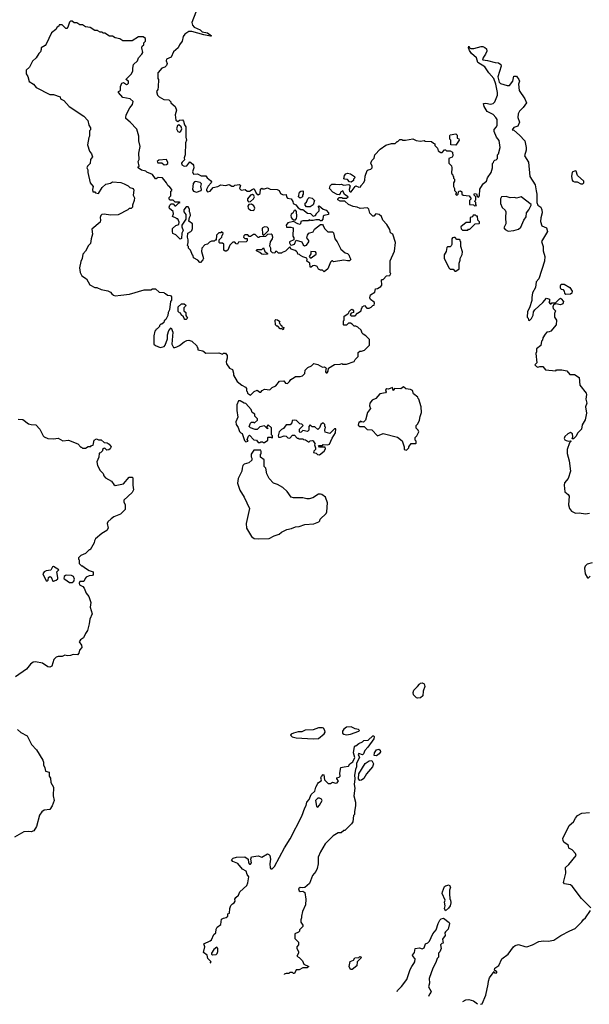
# Model space of a CAD drawing. Extents: x 1933546 to 2138868, y 524910 to 667279.
# Tile 403 of 466: x 2108181 to 2114285, y 544768 to 555325. Entities that reach past the tile are written whole.
import ezdxf

# ---------------------------------------------------------------- set-up
doc = ezdxf.new("R2010")
doc.units = 0

msp = doc.modelspace()

# ---------------------------------------------------------------- linework, layer by layer
at = {"layer": '0CON10XD'}
for points in [[(2110068, 555405), (2110026, 555295), (2110032, 555265), (2110051, 555245), (2110115, 555215), (2110135, 555194), (2110195, 555183), (2110237, 555153), (2110225, 555149), (2110155, 555163), (2110025, 555199), (2109993, 555197), (2109950, 555170), (2109933, 555145), (2109922, 555095), (2109893, 555055), (2109878, 555022), (2109828, 554982), (2109806, 554924), (2109755, 554900), (2109752, 554885), (2109761, 554855), (2109756, 554834), (2109735, 554817), (2109704, 554806), (2109665, 554760), (2109660, 554755), (2109660, 554695), (2109668, 554685), (2109666, 554604), (2109662, 554578), (2109648, 554555), (2109658, 554515), (2109675, 554498), (2109725, 554468), (2109780, 554465), (2109800, 554445), (2109800, 554435), (2109846, 554396), (2109861, 554355), (2109846, 554305), (2109855, 554248), (2109875, 554233), (2109895, 554248), (2109925, 554250), (2109937, 554237), (2109948, 554198), (2109962, 554175), (2109963, 554065), (2109970, 554035), (2109957, 554003), (2109953, 553875), (2109942, 553845), (2109947, 553823), (2109922, 553798), (2109916, 553785), (2109920, 553770), (2109944, 553755), (2109971, 553759), (2110005, 553800), (2110036, 553776), (2110042, 553765), (2110047, 553735), (2110033, 553695), (2110045, 553670), (2110085, 553672), (2110125, 553652), (2110175, 553652), (2110190, 553630), (2110225, 553602), (2110236, 553585), (2110233, 553575), (2110201, 553539), (2110182, 553505), (2110182, 553492), (2110195, 553480), (2110222, 553488), (2110255, 553526), (2110305, 553538), (2110335, 553553), (2110385, 553547), (2110425, 553557), (2110455, 553540), (2110475, 553540), (2110485, 553550), (2110535, 553557), (2110546, 553546), (2110538, 553515), (2110555, 553499), (2110596, 553506), (2110618, 553488), (2110644, 553486), (2110674, 553505)], [(2110674, 553505), (2110685, 553512), (2110695, 553510), (2110714, 553464), (2110735, 553448), (2110758, 553462), (2110762, 553508), (2110775, 553520), (2110782, 553512), (2110805, 553512), (2110835, 553522), (2110865, 553508), (2110940, 553505), (2110960, 553495), (2110975, 553462), (2111005, 553448), (2111035, 553450), (2111041, 553425), (2111052, 553412), (2111090, 553405), (2111108, 553375), (2111110, 553355), (2111139, 553339), (2111167, 553307), (2111195, 553290), (2111215, 553290), (2111265, 553250), (2111298, 553248), (2111325, 553220), (2111350, 553225), (2111360, 553235), (2111360, 553245), (2111390, 553275), (2111390, 553305), (2111380, 553315), (2111392, 553328), (2111433, 553293), (2111465, 553282), (2111490, 553255), (2111490, 553235), (2111443, 553227), (2111432, 553218), (2111430, 553185), (2111415, 553170), (2111405, 553170), (2111395, 553180), (2111355, 553180), (2111325, 553172), (2111302, 553172), (2111285, 553180), (2111275, 553170), (2111215, 553170), (2111195, 553160), (2111192, 553135), (2111185, 553130), (2111160, 553135), (2111115, 553160), (2111054, 553146), (2111038, 553122), (2111040, 553100), (2111085, 553102), (2111110, 553095), (2111107, 553005), (2111120, 552985), (2111120, 552965), (2111072, 552945), (2111071, 552931), (2111082, 552912), (2111095, 552908), (2111125, 552918), (2111145, 552960), (2111205, 552942), (2111220, 552910), (2111235, 552900), (2111255, 552909), (2111280, 552945), (2111278, 552958), (2111258, 552985), (2111264, 553016), (2111280, 553035), (2111325, 553050), (2111342, 553078), (2111405, 553130), (2111425, 553130), (2111435, 553120), (2111448, 553085), (2111485, 553050), (2111535, 553050), (2111545, 553040), (2111558, 552975), (2111582, 552945), (2111622, 552865), (2111670, 552825), (2111695, 552818), (2111710, 552805), (2111718, 552775), (2111730, 552755), (2111715, 552740), (2111695, 552738), (2111655, 552748), (2111545, 552730), (2111535, 552740), (2111525, 552740), (2111513, 552727), (2111482, 552655), (2111445, 552620), (2111425, 552640), (2111405, 552640), (2111385, 552650), (2111368, 552678), (2111345, 552690), (2111323, 552687), (2111305, 552670), (2111295, 552670), (2111290, 552715), (2111258, 552735), (2111263, 552755), (2111259, 552769), (2111215, 552782), (2111190, 552795), (2111178, 552808), (2111162, 552812), (2111158, 552828), (2111148, 552838), (2111132, 552852), (2111090, 552865), (2111075, 552890), (2111028, 552842), (2110995, 552830), (2110985, 552820), (2110955, 552820), (2110935, 552840), (2110922, 552838), (2110917, 552823), (2110892, 552825), (2110873, 552843), (2110874, 552874), (2110863, 552897), (2110870, 552945), (2110889, 552975), (2110893, 552995), (2110887, 553017), (2110876, 553026), (2110838, 553022), (2110815, 553002), (2110755, 552998), (2110745, 552990), (2110735, 552990), (2110705, 553022), (2110685, 553022), (2110655, 553000), (2110642, 553002), (2110625, 553020), (2110595, 553020), (2110582, 553008), (2110580, 552995), (2110595, 552980), (2110618, 552978), (2110620, 552955), (2110608, 552942), (2110525, 552940), (2110515, 552920), (2110502, 552922), (2110485, 552940), (2110465, 552940), (2110445, 552920), (2110432, 552908), (2110410, 552855), (2110395, 552842), (2110382, 552842), (2110370, 552855), (2110368, 552918), (2110355, 552930), (2110325, 552930), (2110320, 552935), (2110320, 552965), (2110348, 552992), (2110350, 553015), (2110358, 553022), (2110360, 553035), (2110345, 553050), (2110335, 553040), (2110315, 553040), (2110290, 553015), (2110288, 552962), (2110275, 552960), (2110265, 552950), (2110235, 552950), (2110215, 552940), (2110195, 552918), (2110165, 552910), (2110133, 552877), (2110128, 552838), (2110150, 552765), (2110145, 552750), (2110118, 552722), (2110112, 552722), (2110090, 552745), (2110042, 552772), (2110040, 552795), (2110032, 552802), (2110010, 552855), (2109990, 552875), (2109990, 552895), (2109980, 552905), (2109988, 552935), (2109987, 552965), (2109978, 552995), (2109983, 553037), (2110016, 553054), (2110027, 553065), (2110032, 553085), (2110032, 553135), (2109992, 553165), (2110000, 553205), (2110010, 553225), (2110008, 553252), (2110000, 553265), (2110000, 553295), (2109985, 553320), (2109965, 553320), (2109940, 553285), (2109940, 553265), (2109960, 553235), (2109960, 553185), (2109918, 553122), (2109918, 553105), (2109932, 553065), (2109918, 553035), (2109915, 552980), (2109902, 552972), (2109855, 553020), (2109824, 553034), (2109818, 553055), (2109820, 553085), (2109855, 553120), (2109885, 553130), (2109890, 553155), (2109875, 553190), (2109865, 553190), (2109858, 553198), (2109820, 553215), (2109830, 553245), (2109827, 553267), (2109785, 553300), (2109782, 553315), (2109790, 553335), (2109805, 553350), (2109825, 553350), (2109845, 553330), (2109855, 553330), (2109882, 553358), (2109900, 553365), (2109895, 553370), (2109848, 553368), (2109825, 553390), (2109795, 553390), (2109782, 553402), (2109782, 553418), (2109800, 553435), (2109800, 553485), (2109810, 553495), (2109810, 553505), (2109789, 553529), (2109767, 553547), (2109756, 553576), (2109710, 553630), (2109666, 553634), (2109645, 553620), (2109635, 553620), (2109606, 553666), (2109545, 553690), (2109532, 553702), (2109485, 553710), (2109450, 553735), (2109452, 553748), (2109460, 553755), (2109450, 553805), (2109460, 553825), (2109457, 553895), (2109471, 553965), (2109459, 554025), (2109458, 554075), (2109435, 554150), (2109366, 554226), (2109320, 554265), (2109318, 554275), (2109323, 554305), (2109361, 554379), (2109389, 554415), (2109397, 554447), (2109365, 554478), (2109285, 554490), (2109240, 554545), (2109240, 554555), (2109260, 554565), (2109261, 554609), (2109277, 554643), (2109295, 554652), (2109325, 554631), (2109337, 554633), (2109347, 554643), (2109346, 554666), (2109320, 554685), (2109380, 554745), (2109392, 554775), (2109392, 554805), (2109402, 554845), (2109442, 554885), (2109453, 554915), (2109490, 554955), (2109500, 554975), (2109490, 555025), (2109495, 555040), (2109510, 555055), (2109512, 555078), (2109530, 555095), (2109530, 555125), (2109505, 555140), (2109455, 555140), (2109385, 555100), (2109285, 555100), (2109255, 555120), (2109205, 555130), (2109175, 555150), (2109145, 555150), (2109095, 555180), (2109075, 555180), (2109065, 555190), (2109045, 555190), (2109020, 555205), (2109015, 555210), (2108985, 555210), (2108935, 555240), (2108885, 555250), (2108855, 555270), (2108825, 555270), (2108795, 555290), (2108765, 555290), (2108745, 555310), (2108725, 555310), (2108715, 555300), (2108698, 555245), (2108685, 555230), (2108675, 555230), (2108635, 555270), (2108605, 555270), (2108600, 555255), (2108584, 555246), (2108569, 555221), (2108522, 555185), (2108466, 555064), (2108453, 555047), (2108410, 555025), (2108412, 555005), (2108405, 554980), (2108387, 554963), (2108356, 554915), (2108318, 554882), (2108288, 554815), (2108252, 554785), (2108252, 554745), (2108270, 554715), (2108283, 554663), (2108328, 554635), (2108358, 554598), (2108504, 554524), (2108545, 554522), (2108615, 554498), (2108620, 554475), (2108655, 554458), (2108713, 554395), (2108869, 554289), (2108912, 554245), (2108923, 554193), (2108940, 554165), (2108940, 554145), (2108930, 554135), (2108930, 554075), (2108922, 554062), (2108908, 553985), (2108928, 553915), (2108950, 553885), (2108960, 553855), (2108940, 553825), (2108937, 553783), (2108908, 553755), (2108902, 553735), (2108912, 553715), (2108913, 553685), (2108938, 553575), (2108968, 553535), (2108960, 553505), (2108965, 553480), (2108985, 553480), (2108995, 553470), (2109025, 553460), (2109064, 553526), (2109105, 553562), (2109155, 553573), (2109175, 553588), (2109265, 553578), (2109300, 553565), (2109343, 553543), (2109360, 553525), (2109396, 553516), (2109406, 553496), (2109398, 553445), (2109410, 553415), (2109408, 553385), (2109390, 553335), (2109390, 553315), (2109375, 553300), (2109355, 553300), (2109340, 553285), (2109235, 553234), (2109155, 553228), (2109085, 553240), (2109063, 553237), (2109050, 553225), (2109042, 553205), (2109048, 553175), (2109042, 553155), (2108955, 553080), (2108962, 553025), (2108947, 552975), (2108940, 552925), (2108917, 552903), (2108888, 552842), (2108859, 552811), (2108852, 552765), (2108837, 552733), (2108822, 552665), (2108828, 552615), (2108847, 552577), (2108898, 552545), (2108934, 552484), (2108985, 552452), (2109008, 552452), (2109055, 552433), (2109127, 552417), (2109153, 552403), (2109167, 552387)], [(2109167, 552387), (2109185, 552370), (2109205, 552363), (2109265, 552370), (2109358, 552382), (2109515, 552428), (2109585, 552430), (2109605, 552440), (2109635, 552440), (2109675, 552402), (2109725, 552400), (2109732, 552392), (2109745, 552390), (2109765, 552370), (2109798, 552368), (2109808, 552355), (2109807, 552317), (2109798, 552302), (2109787, 552215), (2109772, 552185), (2109767, 552153), (2109748, 552112), (2109730, 552095), (2109725, 552080), (2109705, 552060), (2109695, 552060), (2109680, 552045), (2109680, 552035), (2109655, 552010), (2109640, 552005), (2109640, 551995), (2109630, 551985), (2109620, 551935), (2109620, 551845), (2109635, 551830), (2109685, 551810), (2109730, 551820), (2109740, 551835), (2109764, 551905), (2109764, 551946), (2109778, 551992), (2109805, 552020), (2109824, 551974), (2109813, 551845), (2109831, 551811), (2109845, 551809), (2109864, 551816), (2109895, 551832), (2109945, 551872), (2109973, 551887), (2109995, 551890), (2110025, 551880), (2110078, 551828), (2110082, 551812), (2110090, 551805), (2110090, 551785), (2110144, 551774), (2110175, 551748), (2110315, 551752), (2110355, 551740), (2110365, 551750), (2110385, 551750), (2110406, 551725), (2110406, 551695), (2110393, 551655), (2110396, 551636), (2110428, 551588), (2110460, 551575), (2110472, 551535), (2110472, 551515), (2110510, 551445), (2110560, 551405), (2110600, 551385), (2110612, 551372), (2110610, 551345), (2110618, 551338), (2110622, 551322), (2110655, 551300), (2110695, 551340), (2110725, 551352), (2110755, 551330), (2110765, 551330), (2110781, 551349), (2110805, 551362), (2110862, 551358), (2110885, 551382), (2110925, 551400), (2110965, 551450), (2111012, 551452), (2111029, 551429), (2111050, 551425), (2111072, 551445), (2111085, 551468), (2111123, 551487), (2111135, 551500), (2111185, 551498), (2111210, 551505), (2111238, 551532), (2111242, 551568), (2111270, 551595), (2111310, 551615), (2111333, 551637), (2111375, 551628), (2111425, 551600), (2111445, 551602), (2111460, 551595), (2111470, 551585), (2111463, 551577), (2111458, 551548), (2111465, 551540), (2111475, 551540), (2111488, 551555), (2111492, 551588), (2111555, 551628), (2111615, 551630), (2111635, 551638), (2111645, 551630), (2111685, 551630), (2111765, 551660), (2111775, 551680), (2111810, 551715), (2111810, 551755), (2111825, 551770), (2111845, 551770), (2111875, 551782), (2111930, 551835), (2111930, 551895), (2111890, 551935), (2111862, 551952), (2111850, 551965), (2111840, 551995), (2111805, 552030), (2111785, 552040), (2111765, 552040), (2111745, 552060), (2111725, 552070), (2111705, 552070), (2111685, 552050), (2111655, 552050), (2111650, 552055), (2111650, 552095), (2111660, 552105), (2111660, 552145), (2111698, 552172), (2111708, 552182), (2111712, 552198), (2111730, 552215), (2111745, 552220), (2111760, 552205), (2111760, 552185), (2111732, 552178), (2111722, 552162), (2111735, 552150), (2111775, 552150), (2111802, 552178), (2111840, 552205), (2111843, 552227), (2111850, 552235), (2111850, 552245), (2111875, 552260), (2111902, 552232), (2111925, 552231), (2111948, 552242), (2111965, 552262), (2111980, 552265), (2111982, 552285), (2111978, 552295), (2111942, 552325), (2111933, 552343), (2111940, 552375), (2111986, 552404), (2111995, 552440), (2112015, 552442), (2112052, 552465), (2112062, 552478), (2112060, 552535), (2112065, 552540), (2112075, 552540), (2112112, 552578), (2112148, 552582), (2112158, 552605), (2112152, 552612), (2112151, 552739), (2112196, 552844), (2112210, 552935), (2112180, 553025), (2112155, 553040), (2112147, 553077), (2112115, 553130), (2112072, 553175), (2112060, 553215), (2112035, 553238), (2111998, 553242), (2111975, 553220), (2111965, 553220), (2111935, 553252), (2111922, 553295), (2111907, 553307), (2111831, 553301), (2111796, 553316), (2111755, 553322), (2111703, 553343), (2111665, 553380), (2111615, 553378), (2111590, 553395), (2111590, 553405), (2111605, 553420), (2111635, 553420), (2111645, 553410), (2111685, 553410), (2111700, 553425), (2111662, 553452), (2111645, 553490), (2111618, 553475), (2111617, 553463), (2111605, 553448), (2111585, 553450), (2111537, 553477), (2111500, 553515), (2111510, 553545), (2111525, 553560), (2111565, 553563), (2111605, 553557), (2111625, 553563), (2111655, 553551), (2111709, 553559), (2111722, 553542), (2111712, 553505), (2111717, 553487), (2111725, 553479), (2111735, 553480), (2111775, 553538), (2111785, 553542), (2111815, 553530), (2111837, 553533), (2111838, 553545), (2111869, 553581), (2111880, 553605), (2111884, 553646), (2111905, 553707), (2111914, 553716), (2111945, 553723), (2111958, 553735), (2111959, 553755), (2111944, 553785), (2111954, 553815), (2111978, 553842), (2111986, 553875), (2112045, 553937), (2112105, 553978), (2112164, 553996), (2112205, 553998), (2112225, 554020), (2112235, 554020), (2112255, 554040), (2112275, 554040), (2112282, 554032), (2112315, 554032), (2112395, 554048), (2112431, 554031), (2112475, 554023), (2112515, 554028), (2112525, 554022), (2112595, 554020), (2112615, 554000), (2112630, 553995), (2112630, 553975), (2112657, 553947), (2112665, 553920), (2112695, 553900), (2112708, 553902), (2112735, 553930), (2112745, 553930), (2112755, 553920), (2112795, 553920), (2112820, 553905), (2112822, 553865), (2112815, 553850), (2112780, 553835), (2112780, 553785), (2112807, 553757), (2112812, 553735), (2112810, 553675), (2112818, 553668), (2112822, 553652), (2112830, 553645), (2112830, 553625), (2112840, 553615), (2112840, 553595), (2112830, 553575), (2112830, 553535), (2112840, 553515), (2112842, 553492), (2112860, 553475), (2112858, 553462), (2112850, 553455), (2112868, 553442), (2112880, 553455), (2112882, 553478), (2112892, 553488), (2112905, 553490), (2112918, 553478), (2112920, 553455), (2112932, 553442), (2112998, 553438), (2113020, 553405), (2113000, 553385), (2113002, 553342), (2113045, 553340), (2113055, 553330), (2113078, 553332), (2113070, 553345), (2113070, 553365), (2113060, 553375), (2113062, 553388), (2113070, 553395), (2113070, 553425), (2113052, 553442), (2113050, 553455), (2113055, 553460), (2113078, 553458), (2113082, 553432), (2113098, 553422), (2113110, 553435), (2113113, 553507), (2113142, 553555), (2113151, 553569), (2113182, 553595), (2113195, 553630), (2113232, 553688), (2113248, 553735), (2113248, 553782), (2113260, 553795), (2113262, 553808), (2113272, 553818), (2113288, 553822), (2113300, 553835), (2113300, 553875), (2113312, 553888), (2113330, 553955), (2113320, 554030), (2113291, 554065), (2113264, 554125), (2113265, 554148), (2113290, 554175), (2113298, 554195), (2113298, 554255), (2113285, 554277), (2113255, 554307), (2113192, 554342), (2113158, 554395), (2113150, 554425), (2113175, 554430), (2113225, 554418), (2113255, 554428), (2113272, 554445), (2113300, 554515), (2113303, 554545), (2113284, 554634), (2113262, 554695), (2113207, 554755), (2113165, 554818), (2113092, 554865), (2113078, 554915), (2113024, 554964), (2113000, 554995), (2112990, 555025), (2112995, 555040), (2113002, 555022), (2113017, 555017), (2113047, 555017), (2113127, 555037), (2113145, 555038), (2113165, 555028), (2113184, 555014), (2113186, 554986), (2113174, 554955), (2113159, 554935), (2113142, 554905), (2113143, 554893), (2113195, 554889), (2113275, 554867), (2113313, 554863), (2113336, 554846), (2113342, 554825), (2113306, 554714), (2113321, 554655), (2113332, 554642), (2113405, 554618), (2113430, 554620), (2113464, 554665), (2113475, 554720), (2113505, 554718), (2113530, 554685), (2113537, 554665), (2113528, 554635), (2113532, 554565), (2113596, 554476), (2113612, 554435), (2113575, 554382), (2113536, 554344), (2113522, 554315), (2113518, 554275), (2113538, 554225), (2113518, 554185), (2113475, 554170), (2113460, 554145), (2113475, 554140), (2113538, 554088), (2113594, 554025), (2113609, 553955), (2113609, 553925), (2113592, 553865), (2113635, 553797), (2113649, 553645), (2113706, 553555), (2113715, 553490), (2113723, 553455), (2113724, 553364), (2113735, 553338), (2113765, 553314), (2113778, 553285), (2113780, 553255), (2113765, 553200), (2113762, 553162), (2113776, 553116), (2113825, 553093), (2113836, 553055), (2113772, 552948), (2113790, 552895), (2113790, 552845), (2113807, 552785), (2113804, 552735), (2113743, 552545), (2113717, 552515), (2113707, 552453), (2113677, 552395), (2113669, 552345), (2113671, 552315), (2113644, 552236), (2113622, 552195), (2113620, 552135), (2113630, 552125), (2113632, 552102), (2113645, 552100), (2113665, 552120), (2113683, 552157), (2113688, 552192), (2113702, 552215), (2113786, 552294), (2113825, 552340), (2113858, 552328), (2113860, 552305), (2113850, 552295), (2113865, 552280), (2113875, 552280), (2113885, 552290), (2113922, 552288), (2113965, 552332), (2113975, 552338), (2113983, 552333)], [(2109895, 554120), (2109909, 554131), (2109917, 554155), (2109912, 554175), (2109885, 554198), (2109871, 554189), (2109862, 554155), (2109875, 554128), (2109895, 554120)], [(2112855, 553980), (2112802, 553982), (2112800, 554035), (2112790, 554045), (2112790, 554085), (2112795, 554090), (2112855, 554100), (2112868, 554088), (2112870, 554055), (2112888, 554048), (2112890, 554035), (2112855, 553980)], [(2109730, 553770), (2109755, 553772), (2109767, 553783), (2109769, 553795), (2109755, 553826), (2109672, 553818), (2109656, 553805), (2109662, 553792), (2109705, 553791), (2109730, 553770)], [(2114195, 553564), (2114215, 553564), (2114226, 553575), (2114225, 553592), (2114159, 553655), (2114145, 553702), (2114135, 553706), (2114101, 553689), (2114096, 553645), (2114100, 553605), (2114109, 553595), (2114125, 553587), (2114155, 553585), (2114195, 553564)], [(2111735, 553583), (2111715, 553588), (2111695, 553610), (2111664, 553614), (2111655, 553620), (2111662, 553655), (2111676, 553674), (2111695, 553680), (2111725, 553674), (2111768, 553645), (2111772, 553628), (2111760, 553615), (2111758, 553602), (2111735, 553583)], [(2110075, 553474), (2110126, 553495), (2110131, 553505), (2110122, 553535), (2110128, 553565), (2110115, 553580), (2110065, 553589), (2110054, 553586), (2110040, 553570), (2110032, 553505), (2110042, 553485), (2110075, 553474)], [(2110633, 553373), (2110655, 553374), (2110686, 553404), (2110697, 553425), (2110690, 553440), (2110675, 553449), (2110655, 553443), (2110624, 553405), (2110624, 553385), (2110633, 553373)], [(2111185, 553410), (2111170, 553425), (2111180, 553475), (2111195, 553488), (2111215, 553490), (2111220, 553485), (2111220, 553455), (2111210, 553445), (2111210, 553425), (2111185, 553410)], [(2111295, 553320), (2111255, 553320), (2111240, 553335), (2111242, 553358), (2111255, 553370), (2111270, 553405), (2111285, 553420), (2111315, 553410), (2111340, 553385), (2111325, 553340), (2111295, 553320)], [(2113415, 553056), (2113475, 553064), (2113525, 553078), (2113551, 553099), (2113583, 553175), (2113607, 553213), (2113613, 553255), (2113637, 553285), (2113663, 553335), (2113663, 553345), (2113555, 553424), (2113505, 553412), (2113485, 553419), (2113436, 553416), (2113395, 553430), (2113345, 553426), (2113334, 553406), (2113334, 553355), (2113352, 553312), (2113385, 553284), (2113392, 553265), (2113387, 553205), (2113392, 553135), (2113369, 553095), (2113384, 553074), (2113415, 553056)], [(2110685, 553280), (2110694, 553286), (2110700, 553305), (2110689, 553329), (2110665, 553348), (2110637, 553343), (2110626, 553325), (2110629, 553305), (2110655, 553284), (2110685, 553280)], [(2111118, 553178), (2111135, 553180), (2111147, 553193), (2111151, 553215), (2111149, 553269), (2111135, 553284), (2111121, 553279), (2111108, 553252), (2111091, 553239), (2111088, 553225), (2111090, 553205), (2111100, 553190), (2111118, 553178)], [(2112928, 553068), (2112985, 553070), (2112992, 553078), (2113005, 553080), (2113062, 553138), (2113105, 553140), (2113110, 553145), (2113108, 553158), (2113090, 553175), (2113088, 553218), (2113075, 553220), (2113065, 553230), (2113042, 553228), (2113035, 553210), (2113010, 553205), (2113008, 553152), (2112965, 553150), (2112910, 553105), (2112912, 553082), (2112928, 553068)], [(2110795, 553010), (2110846, 553064), (2110846, 553086), (2110832, 553102), (2110805, 553103), (2110781, 553089), (2110782, 553025), (2110795, 553010)], [(2112855, 552630), (2112890, 552655), (2112890, 552715), (2112902, 552745), (2112902, 552765), (2112924, 552806), (2112926, 552835), (2112908, 552895), (2112910, 552945), (2112902, 552952), (2112900, 552965), (2112895, 552970), (2112865, 552970), (2112848, 552988), (2112835, 552990), (2112820, 552985), (2112812, 552975), (2112812, 552915), (2112805, 552900), (2112795, 552890), (2112765, 552890), (2112758, 552882), (2112752, 552838), (2112730, 552805), (2112730, 552765), (2112785, 552660), (2112795, 552650), (2112825, 552650), (2112845, 552630), (2112855, 552630)], [(2110795, 552808), (2110775, 552812), (2110755, 552830), (2110720, 552845), (2110720, 552855), (2110725, 552860), (2110775, 552860), (2110795, 552880), (2110808, 552838), (2110830, 552825), (2110837, 552817), (2110835, 552810), (2110795, 552808)], [(2111305, 552772), (2111358, 552812), (2111360, 552825), (2111350, 552835), (2111302, 552838), (2111300, 552815), (2111282, 552785), (2111293, 552773), (2111305, 552772)], [(2114035, 552380), (2114022, 552392), (2114020, 552415), (2114007, 552427), (2113985, 552432), (2113975, 552450), (2113975, 552470), (2113985, 552490), (2114015, 552490), (2114078, 552455), (2114100, 552415), (2114097, 552393), (2114085, 552382), (2114035, 552380)], [(2113983, 552333), (2114007, 552305), (2114003, 552277), (2113975, 552267), (2113925, 552280), (2113902, 552268), (2113893, 552247), (2113899, 552229), (2113922, 552205), (2113912, 552175), (2113912, 552135), (2113932, 552102), (2113930, 552055), (2113873, 551987), (2113855, 551978), (2113830, 551975), (2113812, 551955), (2113788, 551915), (2113785, 551890), (2113773, 551877), (2113767, 551833), (2113720, 551795), (2113720, 551765), (2113712, 551745), (2113722, 551645), (2113700, 551625), (2113720, 551605), (2113735, 551600), (2113755, 551608), (2113787, 551607), (2113815, 551570), (2113925, 551560), (2113935, 551570), (2113992, 551572), (2114045, 551560), (2114075, 551520), (2114125, 551520), (2114175, 551490), (2114182, 551405), (2114252, 551322), (2114256, 551305), (2114249, 551255), (2114257, 551215), (2114246, 551175), (2114254, 551105), (2114241, 551035), (2114208, 550982), (2114200, 550935), (2114163, 550895), (2114142, 550855), (2114115, 550830), (2114102, 550832), (2114109, 550851), (2114104, 550885), (2114085, 550900), (2114054, 550886), (2114024, 550855), (2114016, 550835), (2114022, 550822), (2114037, 550813), (2114065, 550807), (2114085, 550810), (2114090, 550805), (2114073, 550787), (2114047, 550715), (2114047, 550675), (2114069, 550595), (2114084, 550485), (2114057, 550405), (2114021, 550359), (2114016, 550334), (2114024, 550264), (2114058, 550235), (2114068, 550215), (2114062, 550125), (2114073, 550083), (2114094, 550054), (2114137, 550033), (2114175, 550037), (2114245, 550027), (2114286, 550034)], [(2109965, 552110), (2109952, 552112), (2109942, 552122), (2109938, 552138), (2109912, 552162), (2109908, 552178), (2109892, 552182), (2109880, 552195), (2109880, 552245), (2109915, 552280), (2109945, 552280), (2109960, 552265), (2109958, 552252), (2109940, 552235), (2109940, 552205), (2109960, 552185), (2109960, 552155), (2109980, 552125), (2109965, 552110)], [(2111005, 552000), (2110995, 552010), (2110972, 552012), (2110948, 552038), (2110935, 552040), (2110922, 552052), (2110920, 552105), (2110925, 552110), (2110945, 552108), (2110968, 552088), (2110960, 552075), (2110968, 552068), (2110972, 552052), (2110988, 552048), (2110992, 552032), (2111010, 552025), (2111005, 552000)], [(2112325, 550710), (2112350, 550735), (2112350, 550745), (2112375, 550780), (2112425, 550780), (2112430, 550785), (2112430, 550805), (2112420, 550815), (2112420, 550845), (2112437, 550863), (2112458, 550905), (2112450, 550925), (2112430, 550945), (2112430, 550975), (2112448, 550992), (2112465, 551030), (2112471, 551069), (2112488, 551115), (2112482, 551175), (2112460, 551255), (2112450, 551265), (2112448, 551278), (2112400, 551315), (2112389, 551349), (2112369, 551359), (2112318, 551368), (2112295, 551388), (2112265, 551368), (2112198, 551372), (2112185, 551350), (2112175, 551380), (2112135, 551362), (2112115, 551368), (2112102, 551355), (2112108, 551335), (2112100, 551325), (2112040, 551315), (2111998, 551262), (2111960, 551245), (2111932, 551215), (2111930, 551185), (2111940, 551155), (2111908, 551115), (2111888, 551032), (2111865, 551010), (2111843, 551013), (2111835, 551020), (2111825, 551010), (2111815, 551010), (2111808, 550978), (2111825, 550964), (2111872, 550962), (2111905, 550932), (2111955, 550928), (2112015, 550863), (2112075, 550889), (2112230, 550850), (2112279, 550809), (2112300, 550745), (2112300, 550715), (2112325, 550710)], [(2110805, 550790), (2110840, 550815), (2110840, 550845), (2110845, 550850), (2110875, 550850), (2110885, 550840), (2110890, 550845), (2110890, 550865), (2110880, 550875), (2110878, 550948), (2110845, 550980), (2110830, 550965), (2110830, 550950), (2110840, 550945), (2110835, 550940), (2110805, 550970), (2110755, 550960), (2110725, 550932), (2110705, 550932), (2110655, 550950), (2110642, 550965), (2110655, 551000), (2110665, 551010), (2110685, 551010), (2110698, 551002), (2110728, 551032), (2110730, 551045), (2110700, 551075), (2110700, 551095), (2110674, 551114), (2110660, 551145), (2110605, 551210), (2110585, 551212), (2110545, 551238), (2110525, 551240), (2110508, 551195), (2110508, 551135), (2110520, 551065), (2110498, 551015), (2110500, 550985), (2110521, 550951), (2110535, 550910), (2110550, 550895), (2110565, 550890), (2110592, 550812), (2110605, 550800), (2110630, 550805), (2110620, 550825), (2110632, 550858), (2110645, 550870), (2110692, 550822), (2110718, 550818), (2110735, 550790), (2110755, 550790), (2110765, 550800), (2110785, 550800), (2110792, 550792), (2110805, 550790)], [(2108165, 551042), (2108215, 551038), (2108275, 550993), (2108304, 550984), (2108355, 550982), (2108396, 550936), (2108432, 550865), (2108445, 550852), (2108484, 550834), (2108545, 550830), (2108595, 550840), (2108645, 550810), (2108705, 550818), (2108805, 550778), (2108835, 550740), (2108845, 550740), (2108855, 550730), (2108885, 550730), (2108915, 550750), (2108945, 550750), (2108952, 550758), (2108968, 550762), (2108980, 550815), (2109005, 550830), (2109025, 550820), (2109055, 550820), (2109085, 550790), (2109117, 550787), (2109140, 550775), (2109160, 550745), (2109150, 550725), (2109137, 550713), (2109115, 550710), (2109095, 550730), (2109082, 550728), (2109070, 550715), (2109068, 550702), (2109048, 550682), (2109032, 550678), (2109028, 550635), (2109007, 550585), (2109014, 550544), (2109045, 550490), (2109075, 550458), (2109083, 550433), (2109102, 550412), (2109166, 550376), (2109191, 550341), (2109205, 550332), (2109292, 550348), (2109355, 550420), (2109385, 550420), (2109392, 550412), (2109392, 550335), (2109402, 550285), (2109388, 550255), (2109298, 550172), (2109298, 550155), (2109310, 550125), (2109310, 550075), (2109260, 550025), (2109190, 549995), (2109160, 549975), (2109125, 549940), (2109120, 549925), (2109128, 549875), (2109115, 549850), (2109060, 549815), (2108995, 549760), (2108983, 549737), (2108980, 549715), (2108935, 549640), (2108925, 549640), (2108885, 549600), (2108835, 549580), (2108810, 549555), (2108812, 549542), (2108820, 549535), (2108820, 549495), (2108845, 549470), (2108855, 549470), (2108875, 549450), (2108925, 549420), (2108970, 549405), (2108968, 549375), (2108960, 549365), (2108925, 549361), (2108895, 549347), (2108883, 549335), (2108870, 549300), (2108825, 549300), (2108818, 549285), (2108822, 549265), (2108857, 549247), (2108871, 549231), (2108892, 549175), (2108921, 549141), (2108942, 549075), (2108937, 549025), (2108957, 548955), (2108934, 548896), (2108925, 548847), (2108909, 548775), (2108885, 548744), (2108865, 548696), (2108832, 548675), (2108820, 548655), (2108845, 548619), (2108848, 548595), (2108821, 548565), (2108815, 548532), (2108800, 548515), (2108755, 548520), (2108725, 548508), (2108695, 548505), (2108665, 548511), (2108635, 548498), (2108595, 548497), (2108571, 548489), (2108547, 548465), (2108525, 548395), (2108505, 548383), (2108482, 548385), (2108425, 548425), (2108349, 548439), (2108325, 548436), (2108297, 548415), (2108255, 548362), (2108135, 548279)], [(2111395, 550660), (2111445, 550698), (2111460, 550725), (2111455, 550740), (2111395, 550740), (2111382, 550758), (2111425, 550760), (2111435, 550770), (2111485, 550768), (2111502, 550775), (2111531, 550839), (2111566, 550895), (2111568, 550938), (2111555, 550940), (2111505, 550890), (2111453, 550903), (2111450, 550925), (2111458, 550955), (2111450, 550965), (2111450, 550985), (2111438, 550998), (2111425, 551000), (2111410, 550985), (2111395, 550950), (2111375, 550930), (2111345, 550960), (2111315, 550960), (2111295, 550980), (2111280, 550965), (2111278, 550925), (2111265, 550910), (2111215, 550920), (2111198, 550902), (2111185, 550900), (2111180, 550905), (2111180, 550935), (2111220, 550975), (2111205, 550990), (2111182, 550992), (2111147, 551027), (2111125, 551032), (2111102, 551028), (2111097, 551003), (2111078, 550982), (2111035, 550980), (2111008, 550942), (2110985, 550930), (2110963, 550907), (2110950, 550865), (2110955, 550850), (2110975, 550850), (2111015, 550862), (2111035, 550858), (2111055, 550842), (2111075, 550840), (2111105, 550870), (2111125, 550870), (2111155, 550840), (2111165, 550840), (2111175, 550830), (2111215, 550830), (2111223, 550823), (2111245, 550820), (2111275, 550800), (2111285, 550800), (2111295, 550810), (2111315, 550812), (2111325, 550808), (2111348, 550775), (2111342, 550765), (2111350, 550735), (2111350, 550715), (2111332, 550698), (2111330, 550685), (2111358, 550678), (2111373, 550663), (2111395, 550660)], [(2110735, 549758), (2110855, 549762), (2110908, 549792), (2110962, 549808), (2110985, 549830), (2111045, 549858), (2111095, 549868), (2111135, 549888), (2111175, 549892), (2111238, 549912), (2111335, 549920), (2111388, 549942), (2111398, 549952), (2111402, 549968), (2111465, 550030), (2111472, 550048), (2111480, 550145), (2111458, 550205), (2111418, 550235), (2111405, 550238), (2111385, 550238), (2111321, 550199), (2111283, 550187), (2111257, 550187), (2111215, 550200), (2111115, 550199), (2111092, 550205), (2111048, 550268), (2111000, 550310), (2110945, 550340), (2110902, 550355), (2110853, 550405), (2110828, 550455), (2110820, 550515), (2110800, 550535), (2110800, 550605), (2110760, 550635), (2110760, 550665), (2110768, 550672), (2110770, 550695), (2110765, 550710), (2110692, 550708), (2110660, 550665), (2110662, 550638), (2110670, 550625), (2110668, 550602), (2110638, 550572), (2110585, 550560), (2110572, 550545), (2110564, 550516), (2110562, 550485), (2110523, 550405), (2110514, 550355), (2110539, 550279), (2110586, 550206), (2110643, 550083), (2110608, 549925), (2110610, 549875), (2110664, 549784), (2110695, 549762), (2110735, 549758)], [(2114315, 549500), (2114262, 549488), (2114240, 549465), (2114232, 549445), (2114240, 549385), (2114265, 549340), (2114278, 549342), (2114295, 549360)], [(2108545, 549304), (2108572, 549315), (2108589, 549331), (2108591, 549345), (2108578, 549405), (2108601, 549425), (2108545, 549462), (2108531, 549459), (2108516, 549424), (2108465, 549415), (2108445, 549405), (2108429, 549385), (2108465, 549310), (2108475, 549307), (2108485, 549314), (2108491, 549345), (2108505, 549356), (2108517, 549347), (2108535, 549306), (2108545, 549304)], [(2108745, 549289), (2108763, 549305), (2108770, 549325), (2108756, 549356), (2108735, 549364), (2108685, 549368), (2108673, 549367), (2108658, 549355), (2108654, 549335), (2108665, 549325), (2108715, 549291), (2108745, 549289)], [(2112445, 548050), (2112435, 548053), (2112402, 548085), (2112397, 548113), (2112405, 548135), (2112445, 548175), (2112465, 548202), (2112475, 548212), (2112495, 548216), (2112516, 548205), (2112522, 548175), (2112506, 548125), (2112502, 548075), (2112475, 548054), (2112445, 548050)], [(2108156, 547715), (2108195, 547681), (2108260, 547645), (2108308, 547555), (2108361, 547495), (2108429, 547385), (2108436, 547365), (2108436, 547335), (2108451, 547305), (2108458, 547268), (2108496, 547256), (2108498, 547215), (2108512, 547192), (2108516, 547145), (2108544, 547095), (2108540, 547005), (2108550, 546955), (2108530, 546895), (2108505, 546858), (2108445, 546850), (2108418, 546832), (2108393, 546795), (2108361, 546675), (2108333, 546627), (2108305, 546616), (2108275, 546621), (2108225, 546618), (2108125, 546562)], [(2111325, 547615), (2111385, 547619), (2111445, 547667), (2111454, 547685), (2111450, 547705), (2111438, 547728), (2111425, 547734), (2111385, 547732), (2111325, 547710), (2111241, 547709), (2111205, 547690), (2111165, 547690), (2111115, 547675), (2111091, 547665), (2111083, 547655), (2111100, 547635), (2111144, 547624), (2111325, 547615)], [(2111685, 547657), (2111725, 547664), (2111814, 547695), (2111821, 547705), (2111812, 547715), (2111775, 547720), (2111735, 547743), (2111685, 547741), (2111653, 547717), (2111640, 547695), (2111639, 547675), (2111653, 547663), (2111685, 547657)], [(2110224, 545208), (2110232, 545225), (2110199, 545259), (2110190, 545295), (2110152, 545322), (2110164, 545385), (2110154, 545416), (2110223, 545447), (2110235, 545460), (2110261, 545515), (2110282, 545535), (2110287, 545575), (2110296, 545594), (2110338, 545625), (2110345, 545680), (2110365, 545692), (2110395, 545700), (2110410, 545715), (2110412, 545738), (2110430, 545745), (2110432, 545795), (2110443, 545827), (2110460, 545845), (2110480, 545855), (2110490, 545875), (2110488, 545895), (2110498, 545915), (2110525, 545940), (2110542, 545975), (2110615, 546042), (2110625, 546070), (2110637, 546135), (2110619, 546159), (2110608, 546195), (2110568, 546218), (2110518, 546278), (2110465, 546300), (2110452, 546318), (2110470, 546335), (2110505, 546347), (2110595, 546348), (2110630, 546325), (2110634, 546285), (2110645, 546271), (2110655, 546271), (2110664, 546285), (2110658, 546325), (2110665, 546350), (2110735, 546360), (2110775, 546347), (2110835, 546380), (2110850, 546375), (2110862, 546362), (2110868, 546325), (2110860, 546275), (2110865, 546230), (2110872, 546222), (2110885, 546220), (2110912, 546245), (2111019, 546445), (2111079, 546541), (2111204, 546786), (2111236, 546874), (2111252, 546898), (2111258, 546935), (2111283, 546965), (2111305, 547017), (2111343, 547055), (2111354, 547096), (2111375, 547134), (2111385, 547148), (2111413, 547165), (2111417, 547175), (2111408, 547195), (2111415, 547212), (2111435, 547232), (2111439, 547229), (2111447, 547175), (2111487, 547137), (2111513, 547137), (2111535, 547149), (2111565, 547140), (2111585, 547142), (2111596, 547165), (2111578, 547185), (2111579, 547195), (2111605, 547203), (2111614, 547215), (2111613, 547245), (2111623, 547307), (2111657, 547313), (2111705, 547320), (2111718, 547345), (2111751, 547369), (2111771, 547415), (2111759, 547465), (2111768, 547532), (2111775, 547540), (2111785, 547540), (2111814, 547566), (2111855, 547582), (2111870, 547595), (2111915, 547602), (2111965, 547646), (2111976, 547646), (2111980, 547635), (2111976, 547615), (2111913, 547525), (2111881, 547489), (2111865, 547453), (2111853, 547443), (2111815, 547456), (2111807, 547445), (2111822, 547415), (2111792, 547355), (2111791, 547315), (2111778, 547285), (2111768, 547225), (2111771, 547185), (2111766, 547125), (2111771, 547085), (2111763, 547003), (2111780, 546935), (2111780, 546895), (2111768, 546835), (2111770, 546805), (2111758, 546792), (2111750, 546725), (2111738, 546702), (2111665, 546630), (2111655, 546630), (2111625, 546608), (2111595, 546608), (2111542, 546575), (2111455, 546488), (2111405, 546402), (2111379, 546345), (2111379, 546275), (2111369, 546225), (2111355, 546192), (2111320, 546150), (2111286, 546064), (2111238, 546022), (2111215, 546018), (2111185, 546022), (2111169, 546005), (2111175, 545986), (2111185, 545979), (2111215, 545981), (2111238, 545968), (2111247, 545895), (2111244, 545835), (2111213, 545765), (2111200, 545715), (2111202, 545695), (2111194, 545675), (2111195, 545650), (2111217, 545617), (2111217, 545603), (2111180, 545565), (2111178, 545552), (2111168, 545542), (2111130, 545525), (2111130, 545475), (2111170, 545435), (2111170, 545405), (2111150, 545385), (2111152, 545365), (2111170, 545335), (2111170, 545315), (2111150, 545285), (2111175, 545270), (2111210, 545235), (2111227, 545197), (2111280, 545175), (2111262, 545158), (2111215, 545158), (2111175, 545138), (2111143, 545137), (2111125, 545100), (2111115, 545100), (2111105, 545110), (2111075, 545110), (2111065, 545100), (2111035, 545100), (2111015, 545090), (2111014, 545088)], [(2112005, 547434), (2111980, 547435), (2111983, 547465), (2112005, 547496), (2112030, 547505), (2112044, 547494), (2112048, 547475), (2112035, 547454), (2112005, 547434)], [(2111825, 547168), (2111812, 547185), (2111815, 547238), (2111885, 547351), (2111925, 547379), (2111955, 547382), (2111972, 547345), (2111962, 547315), (2111899, 547241), (2111869, 547191), (2111845, 547173), (2111825, 547168)], [(2111375, 546883), (2111395, 546903), (2111422, 546955), (2111415, 546968), (2111395, 546980), (2111375, 546978), (2111352, 546955), (2111363, 546893), (2111375, 546883)], [(2114303, 545803), (2114202, 545902), (2114103, 546035), (2114085, 546048), (2114020, 546060), (2114007, 546075), (2114034, 546176), (2114030, 546235), (2114065, 546266), (2114144, 546365), (2114136, 546385), (2114103, 546423), (2114065, 546442), (2114064, 546465), (2114058, 546475), (2114012, 546505), (2114004, 546525), (2114003, 546545), (2114069, 546685), (2114116, 546725), (2114136, 546765), (2114159, 546791), (2114205, 546816), (2114287, 546823)], [(2112745, 545772), (2112734, 545795), (2112740, 545825), (2112734, 545865), (2112740, 545885), (2112710, 545955), (2112712, 545975), (2112735, 546030), (2112745, 546040), (2112785, 546050), (2112798, 546025), (2112787, 545993), (2112787, 545955), (2112790, 545895), (2112797, 545887), (2112803, 545855), (2112793, 545825), (2112775, 545798), (2112745, 545772)], [(2112228, 544904), (2112231, 544915), (2112272, 544958), (2112330, 545035), (2112365, 545140), (2112382, 545175), (2112406, 545204), (2112417, 545225), (2112418, 545255), (2112393, 545283), (2112392, 545295), (2112412, 545325), (2112420, 545365), (2112465, 545372), (2112495, 545362), (2112516, 545374), (2112530, 545415), (2112555, 545428), (2112572, 545445), (2112608, 545525), (2112644, 545566), (2112667, 545635), (2112685, 545672), (2112698, 545685), (2112722, 545692), (2112782, 545645), (2112787, 545635), (2112772, 545575), (2112743, 545547), (2112738, 545535), (2112742, 545505), (2112713, 545467), (2112720, 545425), (2112705, 545420), (2112690, 545405), (2112698, 545365), (2112685, 545330), (2112670, 545315), (2112668, 545275), (2112655, 545260), (2112640, 545215), (2112608, 545155), (2112568, 545045), (2112572, 544995), (2112562, 544955), (2112590, 544905), (2112587, 544893), (2112573, 544877), (2112561, 544853)], [(2113120, 544768), (2113136, 544775), (2113175, 544867), (2113202, 544985), (2113204, 545015), (2113217, 545053), (2113265, 545120), (2113273, 545103), (2113295, 545105), (2113295, 545116), (2113268, 545135), (2113273, 545155), (2113317, 545185), (2113349, 545255), (2113415, 545304), (2113473, 545385), (2113492, 545398), (2113525, 545411), (2113595, 545387), (2113615, 545385), (2113675, 545405), (2113745, 545441), (2113795, 545448), (2113846, 545446), (2113905, 545455), (2113980, 545505), (2114075, 545557), (2114135, 545580), (2114205, 545651), (2114223, 545677), (2114245, 545695), (2114297, 545775)], [(2110248, 545298), (2110285, 545302), (2110297, 545313), (2110305, 545335), (2110305, 545365), (2110295, 545381), (2110262, 545355), (2110237, 545315), (2110238, 545305), (2110248, 545298)], [(2111745, 545140), (2111725, 545142), (2111712, 545172), (2111724, 545226), (2111757, 545243), (2111773, 545267), (2111815, 545270), (2111825, 545280), (2111838, 545278), (2111840, 545265), (2111798, 545222), (2111795, 545180), (2111745, 545140)], [(2112929, 544797), (2112931, 544799), (2112963, 544817), (2112995, 544818), (2113045, 544804), (2113088, 544773)]]:
    msp.add_lwpolyline(points, dxfattribs=at)

doc.saveas('drawing.dxf')
